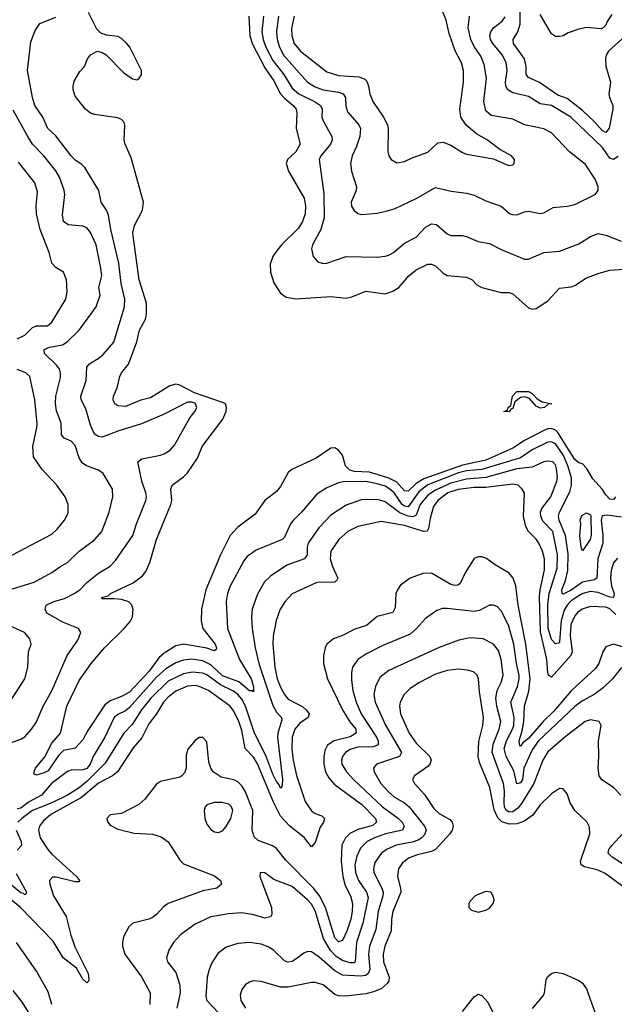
# Model space of a CAD drawing. Header units: inches. Extents: x 1173000 to 1307049, y 522583 to 678455.
# Tile 428 of 617: x 1201564 to 1204634, y 631011 to 636092. Entities that reach past the tile are written whole.
import ezdxf

# ---------------------------------------------------------------- set-up
doc = ezdxf.new("R2010")
doc.units = ezdxf.units.IN
doc.header["$MEASUREMENT"] = 0
doc.layers.add('B2603', color=7, linetype='Continuous')

msp = doc.modelspace()

# ---------------------------------------------------------------- linework, layer by layer
at = {"layer": 'B2603', "color": 5}
for points, elevation in [([(1202981.4, 636110), (1202966.7, 636046.7), (1202968.9, 636008.9), (1202981.2, 635970), (1203013.1, 635930), (1203150, 635822.6), (1203210, 635804), (1203317, 635797), (1203345.8, 635785.8), (1203355.1, 635775.1), (1203365, 635750), (1203371, 635710), (1203387.3, 635670), (1203442, 635590), (1203462.6, 635550), (1203466.2, 635530), (1203464.9, 635410), (1203469.1, 635389.1), (1203481.6, 635370), (1203510, 635354), (1203550, 635360.2), (1203590, 635380.2), (1203670, 635409.2), (1203722.5, 635457.5), (1203750, 635460.2), (1203790, 635444.2), (1203850, 635406.3), (1203870, 635399), (1204010, 635374.3), (1204075.1, 635344.9), (1204090, 635340.3), (1204110, 635343), (1204116.2, 635350), (1204118.4, 635370), (1204102, 635390), (1204041.7, 635421.7), (1203979.7, 635470), (1203922.6, 635502.6), (1203868.8, 635548.8), (1203840.4, 635590), (1203835.8, 635630), (1203855.4, 635770), (1203855, 635830), (1203844.7, 635870), (1203811.6, 635931.6), (1203781.8, 636021.8), (1203765.2, 636090), (1203716.9, 636210)], 980), ([(1204690, 636007.1), (1204603.7, 635930), (1204591.4, 635910), (1204587.4, 635890), (1204590, 635853), (1204613.4, 635770), (1204604.6, 635710), (1204608.1, 635690), (1204625.1, 635650), (1204626.5, 635630), (1204607.5, 635532.5), (1204590, 635510.5), (1204570, 635520.1), (1204530, 635566.3), (1204470, 635624), (1204390, 635685.9), (1204342.2, 635702.2), (1204248.1, 635768.1), (1204190, 635793.3), (1204178.7, 635810), (1204179.2, 635850), (1204169.9, 635890), (1204113, 635970), (1204111.4, 635990), (1204135.7, 636030), (1204147.8, 636070), (1204147.2, 636150)], 920), ([(1201470, 632342.5), (1201570, 632378.3), (1201590, 632391.1), (1201624.8, 632430), (1201650, 632469), (1201685.4, 632550), (1201730, 632627.6), (1201809.1, 632810), (1201864.5, 632890), (1201879.6, 632930), (1201866.6, 632950), (1201790, 632981.4), (1201703.5, 633030), (1201694.5, 633050), (1201700.4, 633070), (1201739.7, 633090), (1201794.8, 633105.2), (1201845.2, 633130), (1201874.9, 633150), (1201910, 633187.2), (1201970, 633235.6), (1202030, 633272.2), (1202059.2, 633300.8), (1202147.8, 633430), (1202166.2, 633490), (1202215, 633610), (1202218.7, 633630), (1202214.7, 633650), (1202193.9, 633710), (1202173.6, 633810), (1202194, 633826), (1202290, 633844), (1202310, 633850.8), (1202340.8, 633870), (1202363.1, 633896.9), (1202441.9, 634038.1), (1202470, 634072.4), (1202478.8, 634090), (1202470, 634112.5), (1202450, 634119.1), (1202430, 634118.2), (1202310, 634056.1), (1202192.8, 634007.2), (1202070, 633968.9), (1201990, 633938.2), (1201970, 633940.3), (1201950, 633952.6), (1201930, 633999.7), (1201904.5, 634084.5), (1201881.6, 634130), (1201880.2, 634150), (1201907.3, 634230), (1201910, 634299.3), (1201923.7, 634316.3), (1201973.6, 634346.4), (1201995, 634365), (1202050, 634428.8), (1202105.5, 634610), (1202107.1, 634650), (1202088, 634730), (1202076.1, 634836.1), (1202033.5, 635010), (1202023, 635083), (1202012.3, 635110), (1201985.1, 635150), (1201973.1, 635210), (1201899.7, 635330), (1201885.2, 635345.2), (1201850, 635368), (1201830, 635388.9), (1201750, 635492.2), (1201709.9, 635530), (1201683.4, 635590), (1201641.8, 635650), (1201629.4, 635690), (1201604.1, 635830), (1201621.4, 635978.6), (1201643.3, 636036.7), (1201667, 636073), (1201750, 636104.9)], 940), ([(1204639.2, 633630), (1204630, 633615.8), (1204610, 633618.3), (1204590, 633639.6), (1204570.3, 633670), (1204522.8, 633722.8), (1204490, 633776.8), (1204470, 633799.6), (1204450, 633805.3), (1204430, 633821.8), (1204341.6, 633961.6), (1204330, 633973.7), (1204310, 633982.8), (1204290, 633980.9), (1204270, 633972.4), (1204170, 633920.6), (1204110, 633880.4), (1203970, 633819.3), (1203850, 633793.2), (1203650, 633723), (1203610, 633699.3), (1203570, 633659.7), (1203550, 633660.1), (1203510, 633705.8), (1203470, 633725.7), (1203370, 633756.5), (1203290, 633761.1), (1203267.8, 633767.8), (1203246.3, 633790), (1203230, 633845.6), (1203210, 633869.8), (1203190, 633882.7), (1203170, 633880.5), (1203094.9, 633830), (1202969.5, 633770.5), (1202950, 633756), (1202910, 633682.6), (1202890, 633656.4), (1202829, 633611), (1202779, 633541), (1202690, 633474), (1202650, 633429.8), (1202600.3, 633330), (1202524, 633150), (1202502.3, 633050), (1202500.5, 632990), (1202509, 632950), (1202572.9, 632870), (1202580.2, 632850), (1202578.5, 632841.5), (1202570, 632835.1), (1202530, 632847.8), (1202410, 632869.3), (1202370, 632861), (1202310, 632822.2), (1202281.7, 632798.3), (1202233, 632730), (1202130, 632621.5), (1202090, 632598.8), (1202030, 632576.6), (1202004.1, 632555.9), (1201915.7, 632424.2), (1201890, 632376.2), (1201850, 632331.8), (1201790, 632319.8), (1201764.5, 632295.5), (1201710, 632215), (1201690, 632204.6), (1201650, 632193.3), (1201638, 632198), (1201637.7, 632210), (1201646.2, 632230), (1201692.8, 632287.2), (1201730, 632357.8), (1201774.2, 632410), (1201807.7, 632550), (1201870, 632680.9), (1201932.8, 632770), (1202002, 632850), (1202102.5, 632950), (1202133.3, 632986.7), (1202146.1, 633010), (1202149.9, 633050), (1202142.6, 633070), (1202127.6, 633087.6), (1202090, 633099.9), (1202050, 633104), (1201990, 633102.7), (1201985.6, 633110), (1202020.5, 633119.5), (1202031.8, 633130), (1202150, 633185.1), (1202197.4, 633222.6), (1202215.3, 633244.7), (1202235.7, 633290), (1202270.4, 633410), (1202344.7, 633590), (1202349.9, 633610), (1202344.8, 633670), (1202350.7, 633689.3), (1202410, 633733), (1202430, 633753.6), (1202481, 633830), (1202506.5, 633890), (1202613.3, 634030), (1202629.9, 634070), (1202632.2, 634090), (1202626, 634110), (1202615.5, 634115.5), (1202466.9, 634166.9), (1202390, 634205.3), (1202370, 634210.8), (1202338.2, 634201.8), (1202239.2, 634140.8), (1202190, 634127.9), (1202110, 634095.3), (1202070, 634099.6), (1202055.2, 634110), (1202045.6, 634130), (1202047.4, 634150), (1202066.9, 634193.1), (1202079.9, 634250), (1202089.9, 634270.1), (1202124.8, 634315.2), (1202169.1, 634430), (1202182.1, 634490), (1202213.1, 634546.9), (1202218.7, 634570), (1202217.9, 634630), (1202180.9, 634750), (1202148.1, 634990), (1202157.3, 635030), (1202197.6, 635110), (1202203.5, 635150), (1202139.4, 635379.4), (1202107.6, 635450), (1202103.6, 635470), (1202107.3, 635547.3), (1202102.5, 635562.5), (1202090, 635577.2), (1202070, 635586), (1201950, 635602.7), (1201928.7, 635610), (1201904, 635630), (1201850, 635698), (1201839, 635730), (1201839, 635750), (1201845.6, 635774.4), (1201874.6, 635825.4), (1201899, 635850), (1201914, 635890), (1201930, 635911), (1201966, 635930), (1201990, 635922.8), (1202010, 635910.8), (1202100.3, 635820.3), (1202146.4, 635786.4), (1202170, 635782), (1202181.2, 635790), (1202192.1, 635807.9), (1202192, 635830), (1202132.7, 635950), (1202116.1, 635970), (1202090, 635994.6), (1202070, 636005), (1202012.5, 636012.5), (1201983, 636023), (1201962.8, 636042.8), (1201919.7, 636130)], 920), ([(1202746.7, 636110), (1202752.5, 636010), (1202764.1, 635970), (1202830, 635843.8), (1202876, 635776), (1202910, 635710.1), (1202930, 635686.7), (1202975.4, 635650), (1202990.7, 635630), (1202995.3, 635610), (1202991.2, 635530), (1203012.5, 635450), (1202990.1, 635410), (1202946.3, 635370), (1202939.8, 635350), (1202951, 635310), (1203031.7, 635171.7), (1203040.1, 635130), (1203038.3, 635090), (1203023, 635050), (1203003.8, 635016.2), (1202916.1, 634930), (1202890, 634898.2), (1202870.1, 634870), (1202856.6, 634830), (1202858.8, 634790), (1202875, 634735), (1202910, 634681.7), (1202939.7, 634659.7), (1202990, 634651.9), (1203170, 634663.2), (1203250, 634654.5), (1203278.3, 634661.7), (1203350, 634691.8), (1203450, 634678), (1203490, 634691.2), (1203521, 634710), (1203572.5, 634770), (1203610, 634800.5), (1203670, 634831), (1203690, 634831.2), (1203710, 634821.3), (1203750, 634783.6), (1203770, 634771.4), (1203870, 634763.2), (1203900.4, 634750), (1203923.7, 634723.7), (1203950.2, 634710.2), (1204050, 634684), (1204090, 634683.6), (1204110, 634677.2), (1204190, 634604.6), (1204210, 634597.5), (1204230, 634602.2), (1204290, 634641.3), (1204350, 634706.9), (1204410, 634713.7), (1204430, 634720.6), (1204490, 634759.2), (1204555.7, 634784.3), (1204610, 634799.3), (1204730, 634807.9)], 920), ([(1202822.9, 636110), (1202813, 636030), (1202820.1, 635990), (1202833.9, 635950), (1202870, 635880.9), (1202927.3, 635810), (1202970, 635738.3), (1203004.7, 635710), (1203086, 635670), (1203117.1, 635650), (1203125.5, 635630), (1203124.4, 635590), (1203130.1, 635570), (1203174.7, 635490), (1203176.5, 635470), (1203168.4, 635450), (1203118, 635390), (1203110.2, 635370), (1203133.8, 635193.8), (1203135.9, 635070), (1203117.6, 635010), (1203075, 634930), (1203070.2, 634910), (1203079.6, 634870), (1203103.4, 634843.4), (1203130, 634834.7), (1203150, 634835.2), (1203250, 634870.2), (1203410, 634867.3), (1203450, 634871.3), (1203470, 634877.8), (1203493.7, 634890), (1203550, 634939.7), (1203610, 634970.2), (1203658.2, 635021.8), (1203690, 635038.6), (1203715.9, 635035.9), (1203770, 634987.9), (1203790, 634978.5), (1203850, 634978), (1203870, 634973.6), (1203930, 634947.3), (1203990, 634937.6), (1204050, 634907), (1204170, 634856), (1204190, 634856), (1204270, 634891.1), (1204350, 634896.9), (1204450, 634935.9), (1204510, 634974), (1204550, 634988.3), (1204590, 634980.6), (1204669.1, 634949.1)], 940), ([(1202899.3, 636110), (1202889, 636031), (1202892.7, 635990), (1202905, 635950), (1202927.7, 635907.7), (1203048.8, 635770), (1203090, 635745.6), (1203130, 635730.5), (1203210, 635717.9), (1203234, 635710), (1203245.9, 635690), (1203247.6, 635647.6), (1203256.6, 635616.6), (1203314.4, 635550), (1203322.6, 635530), (1203320.4, 635490), (1203303, 635437), (1203280.9, 635390), (1203270.9, 635350), (1203276.3, 635310), (1203302, 635230), (1203300.2, 635210), (1203274.6, 635150), (1203277.4, 635130), (1203290, 635106.7), (1203310, 635091.8), (1203330, 635087.7), (1203410, 635093.6), (1203456.3, 635103.7), (1203501.8, 635118.2), (1203611.2, 635168.8), (1203710, 635226.3), (1203792.1, 635207.9), (1203870, 635197.3), (1203910, 635186), (1203970, 635156.9), (1204050, 635130.3), (1204091.9, 635091.9), (1204106.5, 635086.5), (1204130, 635084.6), (1204170, 635100.9), (1204190, 635104.4), (1204250, 635091.4), (1204270, 635096), (1204317.6, 635122.4), (1204390, 635129.1), (1204430, 635137.7), (1204534.5, 635190), (1204549.6, 635210), (1204549.7, 635230), (1204534.5, 635270), (1204484.4, 635344.4), (1204401.4, 635410), (1204308.5, 635508.5), (1204270, 635529.2), (1204170.4, 635550.4), (1204110, 635578.3), (1203997.2, 635597.2), (1203970, 635621.6), (1203959.8, 635670), (1203974.1, 635790), (1203961.6, 635861.6), (1203944, 635904), (1203910, 635953.3), (1203892.4, 635990), (1203879.6, 636050), (1203886.5, 636110)], 960), ([(1204653.5, 635386.5), (1204630, 635371.1), (1204610, 635377.4), (1204571.9, 635431.9), (1204409.8, 635590), (1204310, 635648.6), (1204250, 635657.8), (1204190, 635695.4), (1204110, 635714), (1204083.9, 635730), (1204074, 635750), (1204071.9, 635770), (1204079.6, 635830), (1204075.8, 635870), (1204056.6, 635910), (1204005.6, 635970), (1203994.3, 635990), (1203990.5, 636010), (1203995.6, 636030), (1204009.8, 636050), (1204054.9, 636085.1), (1204070, 636107.7)], 940), ([(1204620.5, 636119.5), (1204596.2, 636083.8), (1204590, 636064.5), (1204575.5, 636050), (1204565.1, 636045.1), (1204490, 636051.8), (1204450, 636043.7), (1204395.9, 636024.1), (1204370, 636009.3), (1204350, 636005.2), (1204330, 636005.2), (1204310, 636019.3), (1204250, 636119.6)], 880), ([(1201510, 633149.3), (1201638.9, 633190), (1201730, 633238.5), (1201771.3, 633268.7), (1201809.9, 633290.1), (1201870, 633349.2), (1201950, 633407.3), (1201987.5, 633450), (1202025, 633550), (1202043.8, 633630), (1202043.1, 633670), (1201994, 633750), (1201970, 633768), (1201909.3, 633789.3), (1201885.9, 633805.9), (1201870.6, 633830.6), (1201850, 633894.5), (1201830, 633917.7), (1201793.1, 633933.1), (1201779.3, 633950), (1201777.5, 634010), (1201754.4, 634074.4), (1201747.8, 634112.2), (1201750.4, 634150), (1201774.8, 634245.2), (1201775.2, 634270), (1201768.5, 634290), (1201753.7, 634310), (1201692, 634370), (1201689.7, 634390), (1201718, 634402), (1201785.4, 634414.6), (1201809, 634430), (1201870, 634490.1), (1201957.9, 634610), (1201979.4, 634670), (1201972.8, 634710), (1201987.1, 634772.9), (1201983.4, 634810), (1201958.5, 634930), (1201930, 634993.5), (1201910, 635017.6), (1201890, 635027), (1201813.7, 635033.7), (1201789.9, 635049.9), (1201785.2, 635085.2), (1201796.5, 635190), (1201792.9, 635212.9), (1201770, 635278.9), (1201750, 635312.8), (1201689, 635390), (1201630, 635449.8), (1201606.7, 635486.7), (1201530, 635625.7)], 960), ([(1201550, 634445), (1201590, 634463.9), (1201630, 634503), (1201650, 634511.8), (1201707.4, 634512.6), (1201729.2, 634530.8), (1201801.5, 634650), (1201808.7, 634690), (1201805.7, 634750), (1201789.7, 634789.7), (1201750, 634813.6), (1201730, 634836), (1201716.1, 634890), (1201669.4, 635009.4), (1201649.9, 635090), (1201648.2, 635130), (1201655.6, 635204.4), (1201641.4, 635250), (1201557.1, 635357.1)], 980), ([(1201490, 633312), (1201730, 633437.2), (1201757.5, 633462.5), (1201795.4, 633510), (1201814.8, 633545.2), (1201814.2, 633590), (1201798, 633630), (1201755.8, 633690), (1201679.7, 633770), (1201635.9, 633835.9), (1201631.5, 633890), (1201652.7, 633987.3), (1201653.3, 634006.7), (1201642, 634130), (1201616.2, 634250), (1201595.8, 634270), (1201550, 634286.5)], 980), ([(1204670, 633525.3), (1204595.6, 633535.6), (1204570, 633531.9), (1204566.3, 633510), (1204574.9, 633430), (1204574.4, 633390), (1204547.9, 633310), (1204542.5, 633210), (1204530, 633202), (1204470, 633189.6), (1204410, 633148.6), (1204370, 633127.2), (1204364.8, 633130), (1204363.4, 633150), (1204381.6, 633198.4), (1204393.2, 633250), (1204396, 633336), (1204382.2, 633430), (1204349.1, 633510), (1204346.2, 633530), (1204350.4, 633550), (1204403.8, 633656.2), (1204412.3, 633690), (1204413, 633727), (1204394.4, 633790), (1204370, 633846.5), (1204330, 633903), (1204310, 633914), (1204290, 633912), (1204210, 633872.5), (1204149.8, 633830.2), (1203950, 633771), (1203870, 633763.2), (1203830, 633753.8), (1203670, 633691.8), (1203625.1, 633654.9), (1203570, 633578.7), (1203550, 633580.8), (1203538.7, 633590), (1203496.4, 633650), (1203475.1, 633670), (1203450, 633684.4), (1203410, 633697), (1203350, 633709.2), (1203233.4, 633706.7), (1203210, 633702), (1203150, 633676.8), (1203097.3, 633642.7), (1203019, 633550), (1202973.6, 633506.4), (1202961.4, 633490), (1202930, 633422), (1202918.9, 633410), (1202784.8, 633355.2), (1202738.4, 633321.6), (1202721.2, 633298.8), (1202650, 633168), (1202636.4, 633130), (1202629.5, 633090), (1202637.3, 632950), (1202698.6, 632790), (1202758.1, 632690), (1202770.8, 632650), (1202770, 632622.7), (1202767.8, 632627.8), (1202750, 632628.7), (1202694.6, 632674.6), (1202610, 632705), (1202550, 632762.1), (1202510, 632783.6), (1202448.3, 632791.7), (1202410, 632787), (1202370, 632773.4), (1202318.4, 632741.6), (1202270, 632699.7), (1202130, 632541.8), (1202110, 632524.7), (1202070, 632507.1), (1202051.9, 632490), (1202002.6, 632390), (1201942.3, 632290), (1201928.4, 632250), (1201910, 632228.2), (1201890, 632221), (1201830, 632218.6), (1201810, 632211.8), (1201727.8, 632150), (1201676, 632090), (1201610, 632053.1), (1201570, 632022), (1201550, 632018.7)], 940), ([(1204650, 633312.4), (1204630.1, 633289.9), (1204617.9, 633250), (1204614.2, 633210), (1204619.7, 633170), (1204632.3, 633130), (1204630.1, 633109.9), (1204610, 633111.4), (1204550, 633135.7), (1204510, 633140.7), (1204471.1, 633130), (1204450, 633119), (1204410, 633092.1), (1204390, 633070.7), (1204375.1, 633044.9), (1204358.8, 632990), (1204350, 632881.6), (1204345, 632875), (1204330, 632870.6), (1204310, 632893.8), (1204292.5, 632952.5), (1204290, 633070), (1204297.6, 633130), (1204337.9, 633262.1), (1204340.1, 633330), (1204316.5, 633450), (1204263.9, 633503.9), (1204254.4, 633530), (1204253.2, 633550), (1204258.9, 633570), (1204305.1, 633630), (1204337.6, 633710), (1204339.9, 633730), (1204334.8, 633774.8), (1204330, 633795.6), (1204316.9, 633810), (1204293.3, 633813.3), (1204270, 633809.8), (1204210, 633782.5), (1204130, 633775), (1203970, 633729.2), (1203870, 633721.1), (1203790, 633700.5), (1203710, 633664.5), (1203670, 633638.2), (1203630.4, 633590), (1203610, 633534.5), (1203592.8, 633527.2), (1203570, 633529.7), (1203526.4, 633546.4), (1203450, 633603.9), (1203410, 633615.8), (1203325.8, 633614.2), (1203250, 633585.9), (1203170, 633535.2), (1203107.9, 633470), (1203052.2, 633390), (1203047.5, 633370), (1203048.6, 633330), (1203034.7, 633310), (1202942.7, 633277.3), (1202859.4, 633220.6), (1202828.4, 633191.6), (1202792.3, 633127.7), (1202764.2, 633050), (1202760.1, 633010), (1202764.1, 632950), (1202779.1, 632850), (1202798.2, 632770), (1202870, 632552), (1202890, 632518.1), (1202915.9, 632490), (1202917.9, 632477.9), (1202897, 632410), (1202895.4, 632390), (1202919.8, 632170), (1202919.3, 632140.7), (1202913.8, 632126.2), (1202910, 632125.6), (1202903.9, 632143.9), (1202890, 632159.8), (1202870, 632198.2), (1202835.2, 632295.2), (1202776.3, 632410), (1202729.6, 632550), (1202710, 632586), (1202690.3, 632610), (1202667, 632627), (1202600.1, 632660.1), (1202530, 632711.2), (1202510, 632719.3), (1202454.9, 632725.1), (1202410, 632715.4), (1202330, 632677.8), (1202240.9, 632590), (1202192.5, 632530), (1202145.1, 632454.9), (1202101.1, 632410), (1202005.6, 632254.4), (1201910, 632159.7), (1201870, 632127.1), (1201810.6, 632090), (1201730, 632050), (1201630, 632010.9), (1201574.3, 631970), (1201555, 631950)], 960), ([(1204641.6, 633021.6), (1204610, 633052.4), (1204590, 633059.9), (1204510, 633064.1), (1204467, 633050), (1204445.5, 633034.5), (1204430, 633015.8), (1204408.5, 632970), (1204406.1, 632913.9), (1204416, 632830), (1204408.9, 632811.1), (1204310, 632698.3), (1204294.2, 632710), (1204290, 632722), (1204284.4, 632790), (1204252.1, 632932.1), (1204247.2, 633112.8), (1204250.7, 633150), (1204273.4, 633253.4), (1204273, 633310), (1204262.2, 633350), (1204244.3, 633390), (1204230.6, 633410.6), (1204190.6, 633450.6), (1204176.2, 633476.2), (1204164.6, 633530), (1204169.1, 633649.1), (1204157.6, 633670), (1204137.2, 633690), (1204110, 633695.6), (1203970, 633677.1), (1203910, 633677.1), (1203827, 633667), (1203774.8, 633650), (1203723.3, 633610), (1203699.8, 633580.2), (1203682.1, 633517.9), (1203673.5, 633466.5), (1203666.9, 633453.1), (1203648.9, 633451.1), (1203550, 633481), (1203430, 633502.4), (1203310, 633476.5), (1203257.3, 633450), (1203211.9, 633410), (1203170, 633349.5), (1203167.1, 633310), (1203178, 633270), (1203206.2, 633210), (1203200.4, 633199.6), (1203190.6, 633189.4), (1203173.1, 633186.9), (1203110.1, 633189.9), (1203093.6, 633186.4), (1202970, 633129.8), (1202934, 633090), (1202908.6, 633050), (1202888, 632992), (1202872.2, 632910), (1202871, 632870), (1202881.5, 632750), (1202893.7, 632690), (1202910, 632647.3), (1202930, 632610.2), (1202950, 632585.3), (1203025, 632545), (1203043.3, 632530), (1203058, 632510), (1203052.8, 632490), (1203010, 632462.1), (1202984, 632430), (1202970.5, 632390), (1202967.9, 632330), (1202974.8, 632270), (1202992.2, 632192.2), (1203037.4, 632057.4), (1203069.5, 632009.5), (1203090, 631995.2), (1203122.9, 631982.9), (1203137.6, 631970), (1203132.1, 631950), (1203115, 631925), (1203090, 631845.7), (1203070, 631823.5), (1203032, 631872), (1202958.9, 631930), (1202910, 631981.1), (1202873.3, 632053.3), (1202792, 632252), (1202770, 632285.4), (1202728.6, 632330), (1202710, 632424), (1202695.7, 632470), (1202670, 632524.3), (1202650, 632548.8), (1202539.3, 632630), (1202490, 632651.4), (1202470, 632655.4), (1202430, 632652.3), (1202370, 632627.5), (1202330, 632595.2), (1202306.8, 632570), (1202269.8, 632510.2), (1202230, 632457.5), (1202193.8, 632386.2), (1202150, 632334.3), (1202068.2, 632210), (1202042.5, 632190), (1201970, 632151.8), (1201882.2, 632077.7), (1201725.1, 631990), (1201684.5, 631955.5), (1201666.7, 631930), (1201661.5, 631910), (1201670.1, 631870), (1201709, 631810), (1201730, 631784.8), (1201857.6, 631670), (1201873.2, 631650), (1201870, 631642.9), (1201850, 631642.5), (1201752.8, 631667.2), (1201732.9, 631667.1), (1201718.3, 631650), (1201718.8, 631630), (1201738.2, 631570), (1201804.3, 631464.3), (1201827.4, 631367.5), (1201847.9, 631307.9), (1201916.6, 631170), (1201920.6, 631139.4), (1201918.7, 631130), (1201910, 631121.3), (1201890, 631139.7), (1201857, 631197), (1201787.7, 631250), (1201737.2, 631337.2), (1201568.2, 631510), (1201450, 631606.3)], 980), ([(1204750, 632832.5), (1204630, 632869.3), (1204590, 632855.3), (1204574, 632830), (1204553.3, 632770), (1204537, 632743), (1204410, 632628.3), (1204318.9, 632521.1), (1204266.8, 632470), (1204190, 632382.9), (1204160.6, 632359.4), (1204150, 632343.5), (1204145.1, 632345.1), (1204143.1, 632370), (1204158.5, 632421.5), (1204166.9, 632470), (1204170.5, 632550), (1204193, 632627), (1204198.4, 632690), (1204176.5, 632870), (1204137.1, 633070), (1204125.5, 633170), (1204110.7, 633210.7), (1204090, 633236.5), (1204017.9, 633277.9), (1203970, 633313.7), (1203950, 633320.5), (1203930, 633319.7), (1203909.3, 633310.7), (1203863.4, 633236.6), (1203837, 633183), (1203826.1, 633173.9), (1203810, 633171.7), (1203790, 633178), (1203690, 633235.8), (1203645.8, 633234.2), (1203579.3, 633210), (1203530, 633173.7), (1203513.4, 633150), (1203506, 633130), (1203502.6, 633057.4), (1203490, 633033.5), (1203410, 633012.5), (1203355, 632965), (1203293.4, 632946.6), (1203230, 632913.6), (1203183.1, 632896.9), (1203150.2, 632870), (1203141.1, 632850), (1203132.6, 632810), (1203132.2, 632770), (1203153.6, 632690), (1203230.9, 632530), (1203268, 632468), (1203299.1, 632430), (1203301.1, 632410), (1203269.7, 632390.3), (1203186.9, 632370), (1203152.8, 632347.2), (1203139.7, 632320.3), (1203133.9, 632290), (1203134.5, 632250), (1203143, 632210), (1203159.3, 632179.3), (1203186.7, 632146.7), (1203330, 632041.4), (1203399.9, 631970), (1203405.7, 631950), (1203386.2, 631933.8), (1203310, 631912.9), (1203268.6, 631891.4), (1203245.1, 631870), (1203227.4, 631832.6), (1203222.8, 631750), (1203231.7, 631670), (1203244.3, 631624.3), (1203271.5, 631570), (1203282.4, 631530), (1203280.8, 631490), (1203272.8, 631450), (1203252.4, 631387.6), (1203230, 631340.3), (1203210, 631332.2), (1203190, 631353.6), (1203143.2, 631510), (1203112.2, 631570), (1203081.4, 631610), (1202936.3, 631756.3), (1202890, 631814.9), (1202869.2, 631829.2), (1202795.6, 631855.6), (1202774.4, 631874.4), (1202763.1, 631910), (1202767.6, 632010), (1202728.6, 632110), (1202710, 632138.3), (1202690, 632158), (1202670, 632168.4), (1202603.4, 632183.4), (1202562.9, 632210), (1202550.5, 632230), (1202540.3, 632260.3), (1202530, 632365.2), (1202510, 632387.3), (1202490, 632387), (1202470, 632372), (1202432.4, 632327.6), (1202424, 632296), (1202423.2, 632230), (1202414.5, 632205.5), (1202401.1, 632190), (1202390, 632183.5), (1202290, 632160.6), (1202270, 632146.2), (1202210.6, 632069.4), (1202178.7, 632041.3), (1202090, 631996.1), (1202030, 631987.6), (1202014, 631970), (1202018.7, 631950), (1202030, 631934.9), (1202070, 631915.3), (1202154, 631894), (1202250, 631888.3), (1202294.1, 631874.1), (1202330, 631848.7), (1202392.2, 631752.2), (1202410, 631734.9), (1202570, 631674.3), (1202599.7, 631650), (1202605.7, 631630), (1202581.6, 631610), (1202510, 631595.9), (1202330.3, 631530), (1202306.3, 631513.7), (1202270, 631473.7), (1202250, 631459.3), (1202230, 631449.8), (1202148.4, 631430), (1202127.6, 631410), (1202100.5, 631359.5), (1202093.7, 631330), (1202094.3, 631310), (1202106.7, 631270), (1202192.6, 631152.6), (1202237.4, 631070), (1202235.8, 631010)], 1020), ([(1204670, 632748.9), (1204624.2, 632690), (1204576.6, 632643.4), (1204530.1, 632609.9), (1204470, 632577.4), (1204430, 632547.4), (1204243, 632370), (1204210, 632324.7), (1204167, 632230), (1204158.8, 632170), (1204150, 632153.8), (1204130, 632149), (1204115, 632215), (1204075.9, 632290), (1204065.6, 632330), (1204077.7, 632370), (1204108.4, 632430), (1204114.1, 632450), (1204116.6, 632490), (1204099.5, 632570), (1204133, 632650), (1204142.8, 632690), (1204142.7, 632710), (1204129.3, 632770), (1204115.4, 632870), (1204086.7, 632966.7), (1204050, 633041.5), (1204030, 633062.7), (1204010, 633071), (1203990, 633069.8), (1203937.2, 633042.8), (1203910, 633037.4), (1203770, 633054), (1203747, 633053), (1203716.7, 633043.3), (1203658.5, 633001.5), (1203613, 632950), (1203579.5, 632920.4), (1203438.3, 632861.7), (1203350, 632817.7), (1203310.1, 632789.9), (1203281.8, 632750), (1203276.3, 632723.7), (1203276, 632684), (1203284.1, 632630), (1203300.1, 632570), (1203326.5, 632510), (1203405.1, 632390), (1203414.6, 632370), (1203415, 632350), (1203390, 632338.7), (1203310, 632337.7), (1203270, 632325), (1203245.3, 632310), (1203229.6, 632290), (1203224.7, 632270), (1203226.8, 632250), (1203250.1, 632210), (1203287.2, 632170), (1203436.6, 632030), (1203519.2, 631970), (1203537.5, 631950), (1203548, 631930), (1203539.5, 631910), (1203452.2, 631890), (1203395.9, 631870), (1203357.4, 631850), (1203323.8, 631816.2), (1203304.3, 631775.7), (1203294.8, 631730), (1203297, 631690), (1203312.4, 631650), (1203354.5, 631590), (1203362.6, 631562.6), (1203335.9, 631430), (1203302, 631330), (1203295.4, 631230), (1203290, 631225), (1203270, 631225.2), (1203230, 631236.2), (1203197.3, 631257.3), (1203167.7, 631287.7), (1203133, 631350), (1203090, 631492.9), (1203070, 631527.4), (1203050, 631549.9), (1202970, 631617.9), (1202875.4, 631655.4), (1202830, 631689), (1202804.7, 631690), (1202804, 631670), (1202864.1, 631510), (1202866.3, 631473.7), (1202858, 631462), (1202830, 631454.8), (1202771.9, 631471.9), (1202710, 631481.9), (1202642, 631478), (1202550, 631462.5), (1202470, 631423.8), (1202395.6, 631370), (1202357.7, 631330), (1202333.1, 631290), (1202320.9, 631250), (1202326, 631230), (1202370, 631174.4), (1202390.8, 631110), (1202391.6, 631070), (1202375.7, 630990)], 1040), ([(1201511.1, 632568.9), (1201589.7, 632690), (1201605.1, 632750), (1201608.7, 632830), (1201622.3, 632870), (1201616, 632896), (1201588, 632930), (1201490, 632974.4)], 960), ([(1204667.7, 632090), (1204630, 632128.7), (1204568.4, 632168.4), (1204555.1, 632190), (1204549.8, 632230), (1204554.4, 632290), (1204551.9, 632370), (1204566.3, 632450), (1204554.5, 632470), (1204510, 632478.2), (1204482.6, 632470), (1204378, 632390), (1204290, 632313.2), (1204264.2, 632270), (1204217.4, 632150), (1204153.8, 632046.2), (1204136.3, 632023.7), (1204110, 632003.5), (1204090, 632001.9), (1204073.6, 632013.6), (1204066.1, 632030), (1204064.2, 632050), (1204066.6, 632110), (1204060.6, 632150), (1204003.1, 632310), (1204007.3, 632352.7), (1204039.7, 632430), (1204048.3, 632470), (1204027.1, 632550), (1204021.6, 632590), (1204028.5, 632630), (1204050, 632671.6), (1204059.7, 632710), (1204049.9, 632790), (1204035.8, 632835.8), (1204009.7, 632870), (1203956.8, 632896.8), (1203890, 632901.5), (1203830.1, 632889.9), (1203730, 632852.9), (1203470, 632733.4), (1203423.3, 632696.7), (1203399.8, 632650), (1203392.8, 632610), (1203399.2, 632570), (1203451.9, 632451.9), (1203535.1, 632310), (1203524.9, 632290), (1203405.7, 632250), (1203390.2, 632230), (1203393.7, 632210), (1203428.9, 632150), (1203470, 632104.7), (1203499.5, 632079.5), (1203550.4, 632050.4), (1203575.3, 632030), (1203654, 631930), (1203662.1, 631910), (1203654.2, 631885.8), (1203640.7, 631870), (1203621.7, 631858.3), (1203590, 631846.7), (1203507.5, 631832.5), (1203457.8, 631810), (1203430, 631789), (1203397.6, 631742.4), (1203389.5, 631710), (1203392.5, 631690), (1203433.8, 631610), (1203439.9, 631590), (1203439, 631570), (1203414.2, 631490), (1203402.6, 631397.4), (1203369.7, 631310), (1203365.2, 631270), (1203370.8, 631190), (1203363.6, 631170), (1203350, 631159.9), (1203325.1, 631154.9), (1203230, 631160.6), (1203190, 631182.6), (1203110, 631253.6), (1203070, 631281.1), (1203050, 631283.8), (1203030, 631274.2), (1202990, 631242.9), (1202970, 631232.3), (1202948.6, 631228.6), (1202930, 631235.3), (1202874.8, 631290), (1202847.1, 631307.1), (1202810, 631320.6), (1202750, 631329.9), (1202690, 631325), (1202630, 631306), (1202587.3, 631272.7), (1202556.1, 631223.9), (1202541.2, 631190), (1202531.9, 631150), (1202525.5, 631050), (1202530.2, 631030), (1202650, 630903.1)], 1060), ([(1204690, 631609.9), (1204585.5, 631685.5), (1204550, 631703.2), (1204479.3, 631719.3), (1204462, 631730), (1204459.4, 631750), (1204506.4, 631890), (1204505.4, 631925.4), (1204492.1, 631952.1), (1204429.7, 632010), (1204406.2, 632050), (1204390, 632096), (1204370, 632122), (1204350, 632124.2), (1204310, 632096), (1204250, 632039.8), (1204212.5, 631987.5), (1204165.7, 631954.3), (1204130, 631942.7), (1204090, 631939.7), (1204052.5, 631952.5), (1204032.4, 631972.4), (1204013.8, 632013.8), (1203990.3, 632130), (1203938.1, 632258.1), (1203930.3, 632290), (1203933.7, 632366.3), (1203954.5, 632450), (1203958.1, 632490), (1203937.3, 632622.7), (1203933, 632690), (1203925.3, 632710), (1203907.1, 632727.1), (1203875.9, 632735.9), (1203830, 632740.2), (1203770, 632734.1), (1203710, 632714.6), (1203627.9, 632672.1), (1203579.4, 632640.6), (1203548.4, 632610), (1203528.6, 632570), (1203525.3, 632550), (1203528.9, 632510), (1203574.6, 632410), (1203610, 632358), (1203681.1, 632290), (1203687.8, 632270), (1203680.6, 632250), (1203670, 632237.4), (1203602.4, 632190), (1203592, 632170), (1203601.7, 632150), (1203653.2, 632093.2), (1203701.1, 632021.1), (1203730, 631995.7), (1203784.2, 631964.2), (1203796.8, 631950), (1203802, 631930), (1203796.4, 631910), (1203783.7, 631890), (1203710.7, 631809.3), (1203690, 631799.4), (1203617.8, 631782.2), (1203574.1, 631765.8), (1203539.7, 631740.3), (1203519.5, 631710), (1203514.5, 631670), (1203530.1, 631610), (1203531.2, 631590), (1203490.1, 631490), (1203482.9, 631450), (1203480.9, 631390), (1203448, 631310), (1203439.9, 631270), (1203442.3, 631230), (1203471.8, 631150), (1203468.8, 631130), (1203461.6, 631118.4), (1203430, 631091.2), (1203390, 631074.2), (1203350, 631064.2), (1203247.5, 631052.5), (1203210, 631053.4), (1203190, 631061), (1203130, 631111.3), (1203090, 631122.3), (1203070, 631122.3), (1202950, 631099.4), (1202910, 631099.4), (1202810, 631127.4), (1202770, 631130.9), (1202750, 631125.4), (1202730, 631112.6), (1202710, 631086.6), (1202702.2, 631057.8), (1202706.2, 631030), (1202729.2, 630990)], 1080), ([(1201545.4, 631910), (1201571.6, 631850), (1201573.4, 631830), (1201550, 631806.3)], 960), ([(1204699.8, 631719.8), (1204622.3, 631770), (1204601.7, 631790), (1204605.3, 631810), (1204620.2, 631830), (1204676.5, 631890)], 1060), ([(1201546.1, 631686.1), (1201598.6, 631590), (1201597.8, 631582.2), (1201590, 631576.3), (1201583.2, 631583.2), (1201570, 631585.8), (1201479.2, 631659.2)], 960), ([(1201729.9, 631009.9), (1201710, 631074.8), (1201650, 631181.4), (1201546.8, 631330)], 1020), ([(1204210.4, 630989.6), (1204266.6, 631053.4), (1204273.6, 631070), (1204282.3, 631137.7), (1204290, 631154), (1204310, 631170.3), (1204330, 631176), (1204370, 631169.2), (1204450, 631133), (1204470, 631119), (1204490.8, 631090.8), (1204532.4, 630970)], 1080), ([(1201609.8, 630970), (1201579, 631019), (1201530, 631081.1)], 1040), ([(1203850, 630973.2), (1203910, 631049), (1203930, 631062.4), (1203950, 631056.5), (1203981.2, 631021.2), (1204030, 630918)], 1080)]:
    msp.add_lwpolyline(points, dxfattribs=dict(at, elevation=elevation))
for points, elevation in [([(1204250, 634086.8), (1204230, 634096.8), (1204196.4, 634136.4), (1204170, 634146.2), (1204150, 634143.1), (1204119.9, 634120.1), (1204110, 634086.3), (1204098.5, 634081.5), (1204090, 634068.2), (1204064, 634070), (1204082.7, 634077.3), (1204085.1, 634090), (1204098.6, 634101.4), (1204107.4, 634150), (1204130, 634172.5), (1204190, 634174.2), (1204210, 634162.3), (1204234.9, 634134.9), (1204260.6, 634120.6), (1204310.6, 634110), (1204292.3, 634107.7), (1204272.9, 634090)], 880), ([(1204470, 633351.8), (1204463.2, 633370), (1204456.3, 633430), (1204461.4, 633490), (1204458.1, 633510), (1204466.5, 633533.5), (1204490, 633546.9), (1204510, 633537.4), (1204513.1, 633530), (1204514.8, 633430), (1204508.5, 633410)], 920), ([(1202567.1, 632052.9), (1202530, 632039.5), (1202520.5, 632030), (1202516.4, 632010), (1202520.3, 631970), (1202530, 631940.7), (1202550, 631913.4), (1202570, 631900.4), (1202590, 631896.4), (1202610, 631906.4), (1202630, 631928.2), (1202654, 631970), (1202663.5, 632010), (1202657.7, 632030), (1202643.3, 632043.3), (1202608.1, 632051.9)], 1040), ([(1203970, 631592.3), (1203930, 631577), (1203916, 631570), (1203890, 631542), (1203882.8, 631530), (1203882, 631510), (1203896.9, 631496.9), (1203930, 631486.8), (1203970, 631496), (1203990, 631506), (1204008.7, 631530), (1204013.2, 631550), (1204010, 631566), (1203995.3, 631590)], 1120)]:
    msp.add_lwpolyline(points, close=True, dxfattribs=dict(at, elevation=elevation))

doc.saveas('drawing.dxf')
